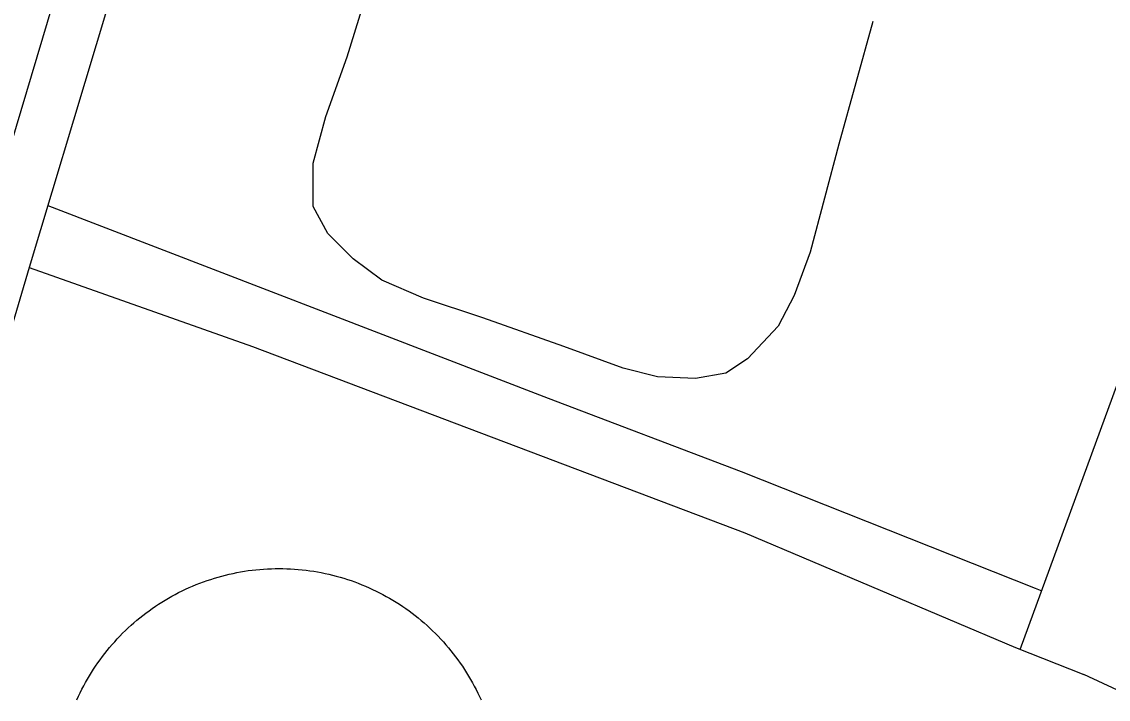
# Model space of a CAD drawing. Extents: x 3677843 to 3715951, y 511991 to 537744.
# Drawn here: x 3711536.4 to 3711821.8, y 524091.7 to 524269.5 of the extents above; entities that cross this region are included whole.
import ezdxf

# ---------------------------------------------------------------- set-up
doc = ezdxf.new("R2010")
doc.units = 0
for name, color, linetype in [('V-DOMW-TANK', 7, 'Continuous'), ('V-TOPO-SHOR', 7, 'Continuous'), ('V-UTIL-LINE', 7, 'Continuous')]:
    doc.layers.add(name, color=color, linetype=linetype)

msp = doc.modelspace()

# ---------------------------------------------------------------- linework, layer by layer
at = {"layer": 'V-DOMW-TANK'}
for points in [[(3711552.66, 524095.16), (3711553.14, 524096.05), (3711553.64, 524096.93), (3711554.16, 524097.81), (3711554.69, 524098.67), (3711555.23, 524099.53), (3711555.79, 524100.37), (3711556.37, 524101.21), (3711556.96, 524102.03), (3711557.56, 524102.85), (3711558.18, 524103.65), (3711558.81, 524104.45), (3711559.46, 524105.23), (3711560.12, 524106), (3711560.79, 524106.76), (3711561.48, 524107.51), (3711562.17, 524108.24), (3711562.89, 524108.97), (3711563.61, 524109.67), (3711564.35, 524110.37), (3711565.09, 524111.06), (3711565.85, 524111.73), (3711566.62, 524112.39), (3711567.41, 524113.03), (3711568.2, 524113.66), (3711569.01, 524114.28), (3711569.82, 524114.88), (3711570.65, 524115.47), (3711571.48, 524116.04), (3711572.33, 524116.6), (3711573.18, 524117.15), (3711574.05, 524117.67), (3711574.92, 524118.19), (3711575.81, 524118.69), (3711576.7, 524119.17), (3711577.6, 524119.64), (3711578.51, 524120.09), (3711579.42, 524120.53), (3711580.34, 524120.95), (3711581.28, 524121.35), (3711582.21, 524121.74), (3711583.16, 524122.11), (3711584.11, 524122.46), (3711585.06, 524122.8), (3711586.02, 524123.12), (3711586.99, 524123.43), (3711587.97, 524123.72), (3711588.94, 524123.98), (3711589.92, 524124.24), (3711590.91, 524124.47), (3711591.9, 524124.69), (3711592.89, 524124.9), (3711593.89, 524125.08), (3711594.89, 524125.25), (3711595.89, 524125.4), (3711596.9, 524125.53), (3711597.91, 524125.64), (3711598.92, 524125.74), (3711599.93, 524125.82), (3711600.94, 524125.88), (3711601.95, 524125.92), (3711602.97, 524125.95), (3711603.98, 524125.96), (3711605, 524125.95), (3711606.01, 524125.92), (3711607.02, 524125.88), (3711608.04, 524125.81), (3711609.04, 524125.73), (3711610.05, 524125.64), (3711611.06, 524125.52), (3711612.07, 524125.39), (3711613.07, 524125.24), (3711614.07, 524125.07), (3711615.07, 524124.88), (3711616.06, 524124.68), (3711617.05, 524124.46), (3711618.04, 524124.22), (3711619.02, 524123.97), (3711620, 524123.7), (3711620.97, 524123.41), (3711621.94, 524123.1), (3711622.9, 524122.78), (3711623.85, 524122.44), (3711624.8, 524122.09), (3711625.74, 524121.71), (3711626.68, 524121.33), (3711627.61, 524120.92), (3711628.53, 524120.5), (3711629.45, 524120.06), (3711630.36, 524119.61), (3711631.25, 524119.14), (3711632.15, 524118.66), (3711633.03, 524118.16), (3711633.9, 524117.64), (3711634.77, 524117.11), (3711635.62, 524116.57), (3711636.46, 524116), (3711637.3, 524115.43), (3711638.13, 524114.84), (3711638.94, 524114.24), (3711639.75, 524113.62)], [(3711639.75, 524113.62), (3711640.54, 524112.99), (3711641.32, 524112.34), (3711642.09, 524111.68), (3711642.85, 524111.01), (3711643.6, 524110.33), (3711644.33, 524109.63), (3711645.06, 524108.92), (3711645.77, 524108.19), (3711646.46, 524107.46), (3711647.15, 524106.71), (3711647.82, 524105.95), (3711648.48, 524105.17), (3711649.12, 524104.39), (3711649.75, 524103.6), (3711650.37, 524102.79), (3711650.97, 524101.98), (3711651.56, 524101.15), (3711652.14, 524100.31), (3711652.7, 524099.47), (3711653.24, 524098.61), (3711653.77, 524097.75), (3711654.28, 524096.88), (3711654.78, 524095.99), (3711655.27, 524095.1), (3711655.73, 524094.2), (3711656.19, 524093.29), (3711656.62, 524092.38), (3711657.04, 524091.46)], [(3711550.88, 524091.52), (3711551.3, 524092.44), (3711551.74, 524093.36), (3711552.19, 524094.26), (3711552.66, 524095.16)]]:
    msp.add_lwpolyline(points, dxfattribs=at)
at = {"layer": 'V-TOPO-SHOR'}
msp.add_lwpolyline([(3711759.94, 524269.54), (3711751.03, 524237.36), (3711743.53, 524208.97), (3711739.3, 524197.61), (3711735.06, 524189.56), (3711727.05, 524181.03), (3711721.38, 524177.24), (3711713.35, 524175.8), (3711703.41, 524176.25), (3711694.42, 524178.59), (3711678.8, 524184.23), (3711657.51, 524191.74), (3711641.89, 524196.91), (3711631, 524201.61), (3711623.42, 524207.27), (3711616.79, 524213.87), (3711612.98, 524220.96), (3711612.96, 524232.31), (3711616.24, 524244.61), (3711621.88, 524260.23), (3711627.98, 524280.1)], dxfattribs=at)
at = {"layer": 'V-UTIL-LINE'}
for points in [[(3711433.43, 523924.04), (3711466.82, 524014.98), (3711481.84, 524066.6), (3711533.49, 524237.1), (3711561.19, 524329.93), (3711561.65, 524333.71), (3711589.62, 524426.43)], [(3711603.31, 524422.06), (3711575.87, 524326.18), (3711573.51, 524321.91), (3711538.3, 524204.93), (3711491.82, 524047.7), (3711479.14, 524006.49), (3711459.4, 523951.07), (3711450, 523920.76)], [(3711798.72, 524104.71), (3711830.81, 524192.38), (3711884.6, 524328.78)], [(3711543.21, 524221.25), (3711674.68, 524170.71), (3711725.37, 524151.43), (3711802.58, 524120.85), (3711804.37, 524120.14)], [(3711538.3, 524204.93), (3711597.03, 524184.24), (3711726.35, 524135.34), (3711797.41, 524105.22), (3711815.41, 524098.16)], [(3711931.11, 524004.73), (3711827.39, 524037.61), (3711832.1, 524048.04), (3711845.74, 524084.04), (3711815.41, 524098.16)]]:
    msp.add_lwpolyline(points, dxfattribs=at)

doc.saveas('drawing.dxf')
